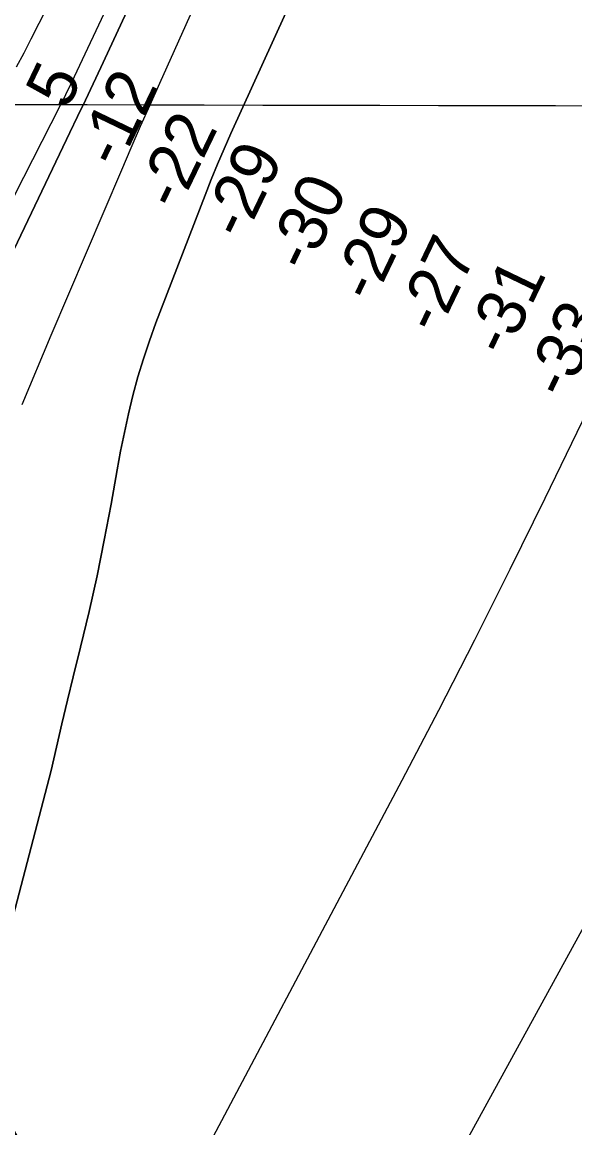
# Model space of a CAD drawing. Extents: x 3172297 to 3210190, y 958463 to 983887.
# Drawn here: x 3198707 to 3199476, y 968503 to 970040 of the extents above; entities that cross this region are included whole.
import ezdxf

# ---------------------------------------------------------------- set-up
doc = ezdxf.new("R2010")
doc.units = 0
for name, color, linetype in [('V-GRID-MAJR', 7, 'Continuous'), ('V-RIVR-RANG', 7, 'Continuous'), ('V-TOPO-DPTH', 7, 'Continuous'), ('V-TOPO-MAJR', 7, 'Continuous'), ('V-TOPO-MINR', 7, 'Continuous')]:
    doc.layers.add(name, color=color, linetype=linetype)

msp = doc.modelspace()

# ---------------------------------------------------------------- linework, layer by layer
at = {"layer": 'V-GRID-MAJR'}
msp.add_spline([(3176557.23, 969982.7930000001), (3181771.021, 969968.005), (3186984.815, 969953.976), (3192198.611, 969940.7050000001), (3197412.4080000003, 969928.193), (3202626.207, 969916.438), (3207840.008, 969905.443), (3207840.009, 969905.443)], degree=3, dxfattribs=at)
at = {"layer": 'V-TOPO-DPTH'}
for points in [[(3198660.888932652, 969652.66624151), (3198773.2174437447, 969886.3374729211), (3198784.027979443, 969908.9386634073), (3198794.7797165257, 969931.5676507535), (3198805.4432556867, 969954.2383333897), (3198816.047996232, 969976.9368128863), (3198943.68987518, 970251.535481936)], [(3198660.888932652, 969652.66624151), (3198773.2174437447, 969886.3374729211), (3198784.027979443, 969908.9386634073), (3198794.7797165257, 969931.5676507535), (3198805.4432556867, 969954.2383333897), (3198816.047996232, 969976.9368128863), (3198943.68987518, 970251.535481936)], [(3198618.409073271, 968508.0423863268), (3198747.195554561, 968999.8429631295), (3198754.548345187, 969032.412175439), (3198762.074252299, 969064.9406054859), (3198769.8598341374, 969097.4078621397), (3198777.8185324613, 969129.834336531), (3198788.189058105, 969171.3698570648), (3198799.9647542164, 969220.7353468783), (3198811.04506919, 969270.2487956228), (3198821.0823124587, 969319.9841827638), (3198830.424174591, 969369.8675288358), (3198838.8606147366, 969417.6889480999), (3198843.7422033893, 969443.7127977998), (3198848.9967433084, 969469.6569077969), (3198854.8107101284, 969495.4814082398), (3198860.9976282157, 969521.2261689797), (3198867.9237580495, 969546.7653894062), (3198875.460282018, 969572.1109742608), (3198883.9123971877, 969597.1661057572), (3198892.974906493, 969622.0276016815), (3198961.3425922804, 969799.4920108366), (3198969.881949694, 969821.0812449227), (3198978.676096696, 969842.5635104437), (3198987.852428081, 969863.8853231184), (3198997.283549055, 969885.1001672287), (3199116.963761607, 970147.9660294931)], [(3198618.409073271, 968508.0423863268), (3198747.195554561, 968999.8429631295), (3198754.548345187, 969032.412175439), (3198762.074252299, 969064.9406054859), (3198769.8598341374, 969097.4078621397), (3198777.8185324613, 969129.834336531), (3198788.189058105, 969171.3698570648), (3198799.9647542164, 969220.7353468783), (3198811.04506919, 969270.2487956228), (3198821.0823124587, 969319.9841827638), (3198830.424174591, 969369.8675288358), (3198838.8606147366, 969417.6889480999), (3198843.7422033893, 969443.7127977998), (3198848.9967433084, 969469.6569077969), (3198854.8107101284, 969495.4814082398), (3198860.9976282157, 969521.2261689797), (3198867.9237580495, 969546.7653894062), (3198875.460282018, 969572.1109742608), (3198883.9123971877, 969597.1661057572), (3198892.974906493, 969622.0276016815), (3198961.3425922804, 969799.4920108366), (3198969.881949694, 969821.0812449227), (3198978.676096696, 969842.5635104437), (3198987.852428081, 969863.8853231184), (3198997.283549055, 969885.1001672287), (3199116.963761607, 970147.9660294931)], [(3198944.915036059, 970059.0960061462), (3198897.7435383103, 969954.7327299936), (3198884.2998169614, 969924.7347540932), (3198870.9841975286, 969894.6805107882), (3198857.8607309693, 969864.5418663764), (3198844.865366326, 969834.3469545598), (3198746.71549553, 969604.2744806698), (3198706.387653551, 969507.9002890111)], [(3198944.915036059, 970059.0960061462), (3198897.7435383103, 969954.7327299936), (3198884.2998169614, 969924.7347540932), (3198870.9841975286, 969894.6805107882), (3198857.8607309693, 969864.5418663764), (3198844.865366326, 969834.3469545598), (3198746.71549553, 969604.2744806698), (3198706.387653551, 969507.9002890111)]]:
    msp.add_lwpolyline(points, dxfattribs=at)
at = {"layer": 'V-TOPO-MAJR'}
msp.add_lwpolyline([(3199724.792763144, 970061.8664151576), (3199702.0270929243, 969997.7410413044), (3199677.4678724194, 969934.2106465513), (3199555.5813266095, 969637.4544743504), (3199542.571083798, 969606.6091667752), (3199529.176959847, 969575.9358147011), (3199515.207014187, 969545.5203958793), (3199500.8531873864, 969515.276932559), (3199434.0261920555, 969377.8327491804), (3199385.457567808, 969279.256938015), (3199336.204914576, 969181.0286000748), (3199285.926217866, 969083.321471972), (3199234.9634921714, 968985.9618170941), (3198906.3349757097, 968366.0696187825)], dxfattribs=at)
at = {"layer": 'V-TOPO-MINR'}
for points in [[(3198699.04955344, 969977.9530024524), (3198709.3800640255, 969997.4024823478), (3198719.5378519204, 970016.9451887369), (3199090.9607158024, 970743.3561269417)], [(3198943.68987518, 970251.535481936), (3198816.047996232, 969976.9368128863), (3198805.4432556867, 969954.2383333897), (3198794.7797165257, 969931.5676507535), (3198784.027979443, 969908.9386634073), (3198773.2174437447, 969886.3374729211), (3198660.888932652, 969652.66624151)], [(3199116.963761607, 970147.9660294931), (3198997.283549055, 969885.1001672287), (3198987.852428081, 969863.8853231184), (3198978.676096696, 969842.5635104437), (3198969.881949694, 969821.0812449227), (3198961.3425922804, 969799.4920108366), (3198892.974906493, 969622.0276016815), (3198883.9123971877, 969597.1661057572), (3198875.460282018, 969572.1109742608), (3198867.9237580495, 969546.7653894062), (3198860.9976282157, 969521.2261689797), (3198854.8107101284, 969495.4814082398), (3198848.9967433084, 969469.6569077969), (3198843.7422033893, 969443.7127977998), (3198838.8606147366, 969417.6889480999), (3198830.424174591, 969369.8675288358), (3198821.0823124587, 969319.9841827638), (3198811.04506919, 969270.2487956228), (3198799.9647542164, 969220.7353468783), (3198788.189058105, 969171.3698570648), (3198777.8185324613, 969129.834336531), (3198769.8598341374, 969097.4078621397), (3198762.074252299, 969064.9406054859), (3198754.548345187, 969032.412175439), (3198747.195554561, 968999.8429631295), (3198618.409073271, 968508.0423863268)], [(3198827.790223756, 970067.3813097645), (3198779.121677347, 969963.7152307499), (3198774.375249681, 969953.7332616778), (3198769.5636263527, 969943.7832170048), (3198764.654209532, 969933.8810589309), (3198759.6795970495, 969924.0108252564), (3198324.2506835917, 969070.5540873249)], [(3198944.915036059, 970059.0960061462), (3198897.7435383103, 969954.7327299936), (3198884.2998169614, 969924.7347540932), (3198870.9841975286, 969894.6805107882), (3198857.8607309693, 969864.5418663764), (3198844.865366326, 969834.3469545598), (3198746.71549553, 969604.2744806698), (3198706.387653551, 969507.9002890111)], [(3197986.691475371, 966557.5178096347), (3198042.7375406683, 966620.9713875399), (3198381.0804165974, 967003.5873715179), (3198395.7322472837, 967020.781494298), (3198409.949496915, 967038.3149969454), (3198423.5148749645, 967056.3575693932), (3198436.645671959, 967074.7395217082), (3198802.893743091, 967607.8502006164), (3198863.648494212, 967698.2537067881), (3198923.150501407, 967789.4563647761), (3198980.7733927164, 967881.8577504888), (3199037.143540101, 967975.0582880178), (3199123.286520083, 968120.8331404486), (3199135.544756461, 968141.8031525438), (3199147.669751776, 968162.8490894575), (3199159.5948854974, 968184.0089135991), (3199171.386778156, 968205.244662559), (3199636.438828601, 969052.1712545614), (3199671.1940328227, 969114.1768870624), (3199706.662023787, 969175.7637006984)]]:
    msp.add_lwpolyline(points, dxfattribs=at)

# ---------------------------------------------------------------- texts
at = {"layer": 'V-RIVR-RANG'}
for s, height, rotation, p in [('5', 67, 64.32944444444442, (3198769.396793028, 969916.713111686)), ('-12', 67, 64.32944444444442, (3198840.889138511, 969834.6170947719)), ('-22', 67, 64.32944444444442, (3198923.5798633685, 969775.8202254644)), ('-29', 67, 64.32944444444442, (3199014.8407564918, 969734.8542947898)), ('-30', 67, 64.32944444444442, (3199104.1591889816, 969689.8479153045)), ('-29', 67, 64.32944444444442, (3199194.8487564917, 969647.6932947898)), ('-27', 67, 64.32944444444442, (3199284.738644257, 969603.8748749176)), ('-31', 67, 64.32944444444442, (3199380.5702522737, 969572.4196918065)), ('-33', 67, 64.32944444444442, (3199463.1468183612, 969513.3853058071)), ('-27', 66.99999999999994, 57.5422222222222, (3198673.027371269, 968375.5779599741))]:
    msp.add_text(s, height=height, rotation=rotation, dxfattribs=at).set_placement(p)

doc.saveas('drawing.dxf')
